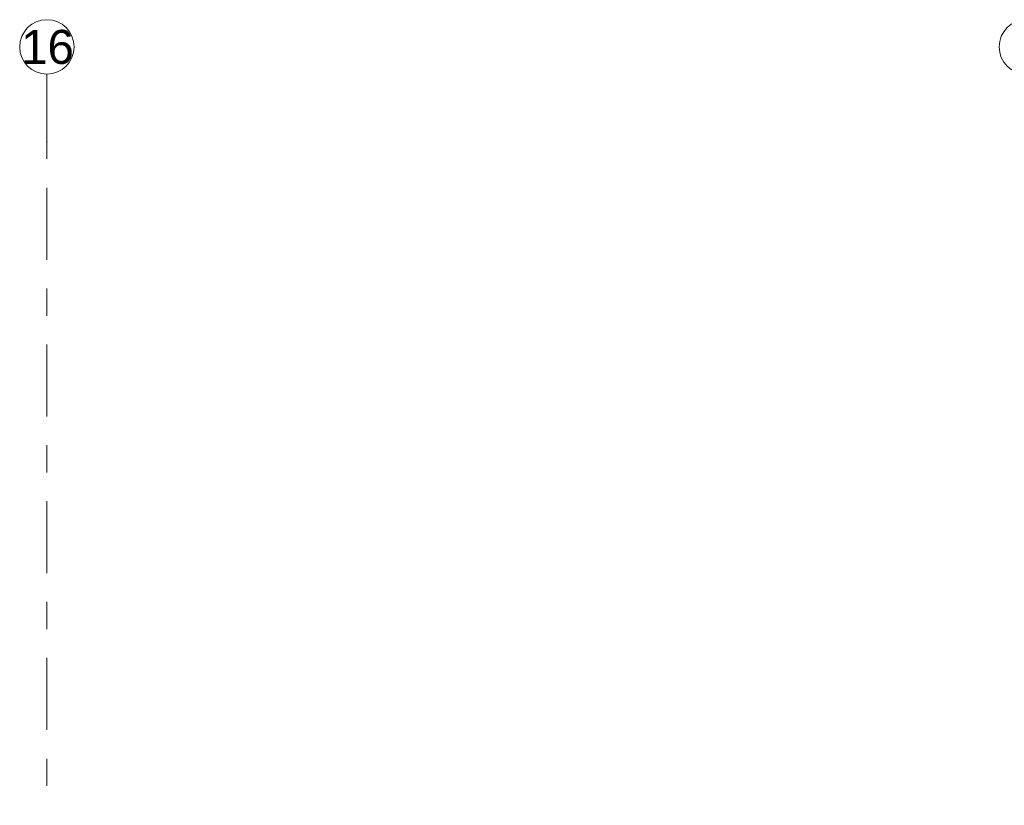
# Model space of a CAD drawing. Header units: metres. Extents: x -3.6 to 84.5, y -11 to 16.8.
# Tile 1039 of 1056: x 54.4 to 58, y 13.9 to 16.8. Entities that reach past the tile are written whole.
import ezdxf

# ---------------------------------------------------------------- set-up
doc = ezdxf.new("R2010")
doc.units = ezdxf.units.M
doc.header["$MEASUREMENT"] = 0
doc.linetypes.add('Strichlinie doppelt', pattern=[0.546806, 0.264583, -0.105833, 0.070556, -0.105833])
doc.layers.add('451 - Universal.Achsen Raster', color=7, linetype='Continuous')
doc.styles.add('ERSTELLTER_STIL_2', font='txt')

msp = doc.modelspace()

# ---------------------------------------------------------------- linework, layer by layer
at = {"layer": '451 - Universal.Achsen Raster', "color": 160, "linetype": 'Strichlinie doppelt', "lineweight": 9, "true_color": 0x3232ff}
for p, q in [((54.53, 16.355), (54.53, 16.605)), ((54.53, -10.585), (54.53, 16.355))]:
    msp.add_line(p, q, dxfattribs=at)
at = {"layer": '451 - Universal.Achsen Raster', "color": 160, "linetype": 'Continuous', "lineweight": 9, "true_color": 0x3232ff}
for centre in [(54.53, 16.705), (58.13, 16.705)]:
    msp.add_circle(centre, 0.1, dxfattribs=at)
at = {"layer": '451 - Universal.Achsen Raster', "color": 160, "linetype": 'Strichlinie doppelt', "lineweight": 9, "true_color": 0x3232ff}
msp.add_point((54.53, 16.355), dxfattribs=at)
msp.add_point((54.53, 16.355), dxfattribs=at)

# ---------------------------------------------------------------- texts
at = {"layer": '451 - Universal.Achsen Raster', "color": 160, "lineweight": 9, "true_color": 0x3232ff, "insert": (54.4351, 16.7675), "char_height": 0.125, "attachment_point": 1, "style": 'ERSTELLTER_STIL_2'}
msp.add_mtext('\\A1;{\\pql;\\pt0;\\fArial|b0|i0|c0|p38;16}', dxfattribs=at)

doc.saveas('drawing.dxf')
